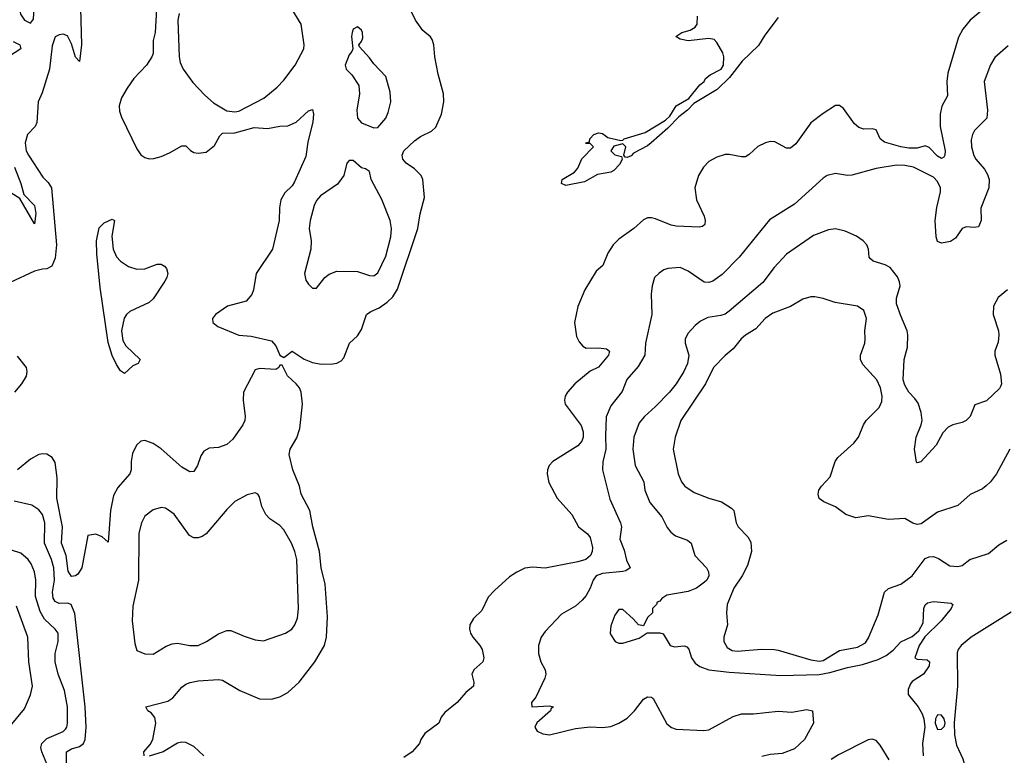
# Model space of a CAD drawing. Header units: inches. Extents: x 1682530 to 1839546, y 640742 to 791647.
# Tile 649 of 656: x 1754837 to 1759657, y 723192 to 726792. Entities that reach past the tile are written whole.
import ezdxf

# ---------------------------------------------------------------- set-up
doc = ezdxf.new("R2010")
doc.units = ezdxf.units.IN
doc.header["$MEASUREMENT"] = 0
doc.layers.add('B7752', color=7, linetype='Continuous')

msp = doc.modelspace()

# ---------------------------------------------------------------- linework, layer by layer
at = {"layer": 'B7752', "color": 5}
for points, elevation in [([(1754830.2, 726950), (1754839.2, 726930), (1754832.1, 726870), (1754840.1, 726820.1), (1754860.3, 726790), (1754890, 726776.1), (1754904.9, 726795.1), (1754906.9, 726850), (1754893, 726950), (1754878.4, 727130), (1754858.4, 727218.4), (1754850, 727239.8), (1754830, 727256.4)], 680), ([(1755127.9, 727087.9), (1755139.7, 726670), (1755130, 726588), (1755110, 726609), (1755090, 726674), (1755070, 726714), (1755050, 726722), (1755030, 726719), (1755010, 726709), (1754995.8, 726664.2), (1754982.6, 726550), (1754946, 726434), (1754927.2, 726390), (1754921.2, 726290), (1754912.7, 726270), (1754875.5, 726230), (1754863, 726190), (1754869.2, 726150.8), (1754880.2, 726130), (1754950, 726021.7), (1754976.3, 725996.3), (1754992.6, 725970), (1755017.7, 725690), (1755010, 725624.7), (1754994.4, 725585.6), (1754970, 725573.1), (1754948.2, 725571.8), (1754910, 725561), (1754790, 725506.6)], 680), ([(1755511.2, 726930), (1755500.5, 726730), (1755490.2, 726689.8), (1755490, 726627.6), (1755483.7, 726610), (1755457.5, 726570), (1755395.7, 726504.3), (1755362.5, 726457.5), (1755335.5, 726410), (1755323.3, 726370), (1755324.6, 726344.6), (1755334.6, 726314.6), (1755410, 726159.6), (1755430, 726131.3), (1755450, 726117.6), (1755470, 726111.3), (1755492.6, 726112.6), (1755530, 726123.5), (1755570, 726140.4), (1755630, 726174.8), (1755650, 726175.5), (1755672.4, 726152.4), (1755690, 726142.3), (1755710, 726138.5), (1755750, 726144.5), (1755790, 726176.8), (1755816.2, 726223.8), (1755830, 726236.6), (1755890, 726238.5), (1755985.1, 726265.1), (1756050, 726260.2), (1756110, 726271.2), (1756150, 726273), (1756190, 726290.2), (1756250, 726346), (1756270, 726352.4), (1756274.8, 726330), (1756271.9, 726291.9), (1756247.4, 726192.6), (1756236.9, 726123.1), (1756181.9, 725998.1), (1756170, 725979.3), (1756135, 725945), (1756115.8, 725910), (1756109.2, 725870.8), (1756106.8, 725810), (1756074.2, 725670), (1755994.9, 725550), (1755980.9, 725470), (1755972.4, 725447.6), (1755945.7, 725414.3), (1755854.8, 725390), (1755794.8, 725350), (1755781, 725330), (1755782.8, 725310), (1755806, 725290), (1755910, 725248.2), (1755970, 725242.8), (1756070, 725220.5), (1756090, 725196.3), (1756110, 725150.7), (1756130, 725138.8), (1756170, 725170.3), (1756230, 725131.6), (1756270, 725114.6), (1756313.1, 725106.9), (1756370, 725108.2), (1756390, 725110.6), (1756410, 725122), (1756423.3, 725136.7), (1756451, 725209), (1756490, 725244.4), (1756510, 725275.5), (1756534.2, 725350), (1756555, 725365), (1756597.1, 725382.9), (1756636, 725410), (1756663.6, 725436.4), (1756686, 725474), (1756786.5, 725770), (1756797.6, 725842.4), (1756817.8, 725922.2), (1756810.8, 726010), (1756802.7, 726030), (1756770, 726062.7), (1756728.4, 726090), (1756711.9, 726110), (1756709, 726130), (1756717.4, 726150), (1756770, 726199), (1756799.3, 726220.7), (1756852.7, 726247.3), (1756873.9, 726266.1), (1756901.6, 726330), (1756912.5, 726390), (1756911.9, 726430), (1756885, 726525), (1756869.3, 726610), (1756864.4, 726670), (1756856.1, 726696.1), (1756848, 726708), (1756810, 726738.9), (1756773.7, 726790), (1756740.6, 726860.6)], 720), ([(1755617.6, 726822.4), (1755610.8, 726790), (1755617.1, 726610), (1755622.4, 726582.4), (1755636.8, 726550), (1755685, 726485), (1755743.3, 726423.3), (1755786, 726386), (1755850, 726345.9), (1755890, 726340.7), (1755910, 726345.1), (1756031.7, 726408.3), (1756097.8, 726462.2), (1756130, 726496.5), (1756185.1, 726570), (1756227, 726650), (1756229.4, 726670), (1756214, 726770), (1756165.1, 726850)], 740), ([(1759566.5, 726853.5), (1759490.2, 726789.8), (1759453.8, 726746.2), (1759433, 726707), (1759380.1, 726530), (1759376.1, 726490), (1759379.5, 726420.5), (1759351.2, 726368.8), (1759342.5, 726330), (1759343.8, 726270), (1759367.6, 726150), (1759366.5, 726130), (1759360.6, 726119.4), (1759350, 726112.4), (1759330, 726124.7), (1759290, 726167.1), (1759270, 726175.3), (1759230, 726163.9), (1759190, 726163.6), (1759150, 726169.4), (1759070, 726193.5), (1759049.7, 726210), (1759030, 726253.3), (1759010, 726258.5), (1758970, 726256.4), (1758945, 726265), (1758923.3, 726283.3), (1758870, 726357), (1758850, 726372), (1758830, 726372.3), (1758770, 726334), (1758710, 726288), (1758635.9, 726184.1), (1758610, 726163), (1758590, 726163.5), (1758534.3, 726194.3), (1758510, 726195.6), (1758487.3, 726190), (1758450, 726171.1), (1758408.2, 726131.8), (1758390, 726121.7), (1758370, 726120.4), (1758310, 726133.3), (1758290, 726132.3), (1758250, 726120.3), (1758210, 726098.2), (1758184.2, 726070), (1758160.2, 726030), (1758141.3, 725970), (1758150.2, 725910), (1758187.9, 725830), (1758192.6, 725810), (1758190.2, 725789.8), (1758179.4, 725780.6), (1758163.8, 725776.2), (1758050, 725781.6), (1758026.4, 725786.4), (1757950, 725817.8), (1757930, 725823.1), (1757910, 725822.3), (1757890, 725812.3), (1757843.6, 725770), (1757770, 725719), (1757741.5, 725690), (1757715.6, 725650), (1757691.1, 725590), (1757658.6, 725561.4), (1757603.6, 725470), (1757570, 725389.3), (1757553, 725310), (1757562.5, 725242.5), (1757575.5, 725215.5), (1757594.1, 725194.1), (1757610, 725184.2), (1757670, 725186.9), (1757710, 725180.8), (1757724.2, 725170), (1757719.6, 725150), (1757670, 725091.1), (1757630, 725071.5), (1757554, 725010), (1757519, 724970), (1757507.4, 724950), (1757503.1, 724930), (1757507.4, 724910), (1757585.6, 724805.6), (1757595.9, 724775.9), (1757595.2, 724750), (1757588.4, 724730), (1757570, 724706.9), (1757446, 724630), (1757428.9, 724610), (1757420.8, 724590), (1757419.2, 724570), (1757427.8, 724527.8), (1757467.4, 724450), (1757539.3, 724370), (1757572.2, 724310), (1757616.6, 724276.6), (1757630, 724257.6), (1757640.8, 724210), (1757639.5, 724190), (1757631.4, 724170), (1757608.2, 724150), (1757570, 724138.4), (1757410, 724108.8), (1757347.6, 724112.4), (1757310, 724107.4), (1757271.1, 724088.9), (1757235.1, 724064.9), (1757160.4, 723999.6), (1757130, 723966.6), (1757099.8, 723900.2), (1757058.5, 723861.5), (1757040.2, 723830), (1757038.6, 723810), (1757043.6, 723790), (1757055.2, 723770), (1757090.2, 723730), (1757100.9, 723710), (1757108.9, 723670), (1757104.2, 723650), (1757059.6, 723610), (1757050.2, 723590), (1757060.2, 723550), (1757058.7, 723530), (1757020.6, 723499.4), (1756978.8, 723450), (1756918.5, 723401.5), (1756900.5, 723379.5), (1756888.5, 723350), (1756820.3, 723299.7), (1756800.2, 723270), (1756794.7, 723250), (1756757.4, 723210), (1756718, 723182)], 720), ([(1758550, 726802.8), (1758483.9, 726716.1), (1758454.4, 726665.6), (1758373.9, 726590), (1758311.9, 726510), (1758251.3, 726450), (1758137.3, 726382.7), (1758106.9, 726350), (1758063.1, 726316.9), (1758010, 726260.9), (1757928.9, 726190), (1757910, 726175.3), (1757841.3, 726138.7), (1757830, 726126.6), (1757810, 726117.2), (1757800.2, 726120.2), (1757794, 726130), (1757804, 726170), (1757790, 726184), (1757746, 726174), (1757730.8, 726150), (1757750, 726130.8), (1757783.6, 726123.6), (1757786.8, 726110), (1757775.1, 726084.9), (1757745.5, 726054.5), (1757730, 726046), (1757664.8, 726035.2), (1757602, 725998), (1757510, 725980.9), (1757488.7, 725990), (1757493.2, 726010), (1757553.4, 726046.6), (1757570, 726064.9), (1757588.9, 726111.1), (1757646, 726170), (1757630, 726186), (1757610, 726186), (1757606, 726190), (1757626, 726194), (1757628, 726210), (1757648, 726230), (1757670, 726238), (1757690, 726236), (1757715.6, 726215.6), (1757779.3, 726200.7), (1757790, 726202), (1757795.3, 726210), (1757899.5, 726240.5), (1757998.7, 726301.3), (1758019.2, 726320.8), (1758051.1, 726370), (1758112.9, 726407.1), (1758167, 726473), (1758188.3, 726490), (1758194.9, 726505.1), (1758217.8, 726522.2), (1758270.5, 726549.5), (1758283.1, 726570), (1758283.5, 726610), (1758278.9, 726630), (1758250, 726681.2), (1758236.1, 726696.1), (1758210, 726700.7), (1758110, 726689.3), (1758070, 726697.2), (1758049, 726710), (1758078, 726730), (1758119.5, 726740.5), (1758143.7, 726756.3), (1758152.7, 726770), (1758155.1, 726810)], 680), ([(1754805.4, 726685.4), (1754838, 726670), (1754842, 726650), (1754786, 726614)], 660), ([(1759676.2, 726663.8), (1759610, 726607.6), (1759590, 726571.8), (1759558.6, 726490), (1759575.3, 726350), (1759571.1, 726310), (1759511.7, 726250), (1759501.3, 726230), (1759495.6, 726204.4), (1759496.5, 726170), (1759507.4, 726127.4), (1759516.9, 726110), (1759560.5, 726060.5), (1759575.3, 726035.3), (1759582.9, 726010), (1759580.9, 725970), (1759542.5, 725870), (1759543, 725810), (1759530, 725778.7), (1759510, 725775.1), (1759470, 725778.3), (1759450.2, 725769.8), (1759417.5, 725722.5), (1759393.7, 725706.3), (1759350, 725698.5), (1759330, 725707.3), (1759323, 725730), (1759319.4, 725810), (1759326.3, 725873.7), (1759345.4, 725950), (1759344.1, 725970), (1759330, 725999.8), (1759310, 726021.2), (1759212.3, 726070), (1759170, 726079.1), (1759130, 726080.5), (1759030, 726064.7), (1758911.2, 726031.2), (1758889.7, 726029.7), (1758830, 726039.7), (1758790, 726029.6), (1758770, 726017.4), (1758630.1, 725889.9), (1758507, 725813), (1758358.9, 725630), (1758275.5, 725544.5), (1758230, 725512.2), (1758210, 725506.2), (1758187.3, 725507.3), (1758110, 725562), (1758070, 725579.7), (1758010, 725575.4), (1757990, 725568.2), (1757967.6, 725552.4), (1757945.2, 725530), (1757932.4, 725490), (1757928.9, 725448.9), (1757931.6, 725350), (1757900.9, 725210), (1757896.8, 725150), (1757865.2, 725094.8), (1757808.5, 725031.5), (1757786.5, 724973.5), (1757730, 724903.1), (1757708.4, 724848.4), (1757704.1, 724755.9), (1757706.4, 724690), (1757691.2, 724628.8), (1757690.2, 724590), (1757725.8, 724445.8), (1757778.8, 724330), (1757782.4, 724310), (1757775.6, 724250), (1757796.1, 724196.1), (1757807.8, 724147.8), (1757826, 724110), (1757804.3, 724095.7), (1757788.7, 724091.3), (1757690, 724082.5), (1757659.2, 724070), (1757643.5, 724050), (1757630, 724009.8), (1757610, 723974.2), (1757590, 723951.1), (1757557.9, 723922.1), (1757490, 723883.1), (1757410, 723798.7), (1757389.3, 723770.7), (1757376.9, 723730), (1757376.9, 723690), (1757387.7, 723650), (1757408.9, 723610), (1757412.2, 723590), (1757407.2, 723570), (1757362.8, 723477.2), (1757343, 723450), (1757344.7, 723430), (1757430, 723433.7), (1757450.7, 723430), (1757438, 723422), (1757434.9, 723410), (1757368.2, 723351.8), (1757358.4, 723330), (1757370.8, 723310), (1757397.7, 723297.7), (1757430, 723292), (1757557.3, 723322.7), (1757630, 723331.9), (1757690, 723327.7), (1757730, 723333.4), (1757770, 723349.2), (1757810, 723374.2), (1757847, 723410), (1757890, 723467.2), (1757910, 723477.8), (1757930, 723476.5), (1757938.3, 723470), (1758005.7, 723345.7), (1758028, 723328), (1758050, 723319.5), (1758186.3, 723313.7), (1758210, 723317.6), (1758330, 723382.6), (1758370, 723395.3), (1758430, 723394.9), (1758550, 723408.4), (1758616.6, 723403.4), (1758690, 723416), (1758718.8, 723410), (1758722.8, 723350), (1758678.7, 723270), (1758630, 723224.7), (1758570, 723201.7), (1758510, 723196.4), (1758470, 723186.8)], 740), ([(1754810.5, 726070), (1754842.6, 725990), (1754857.3, 725937.3), (1754910, 725882.4), (1754915.9, 725844.1), (1754910, 725794), (1754836.7, 725916.7), (1754750, 725971.9)], 660), ([(1759672.7, 725470), (1759626.5, 725433.5), (1759603.7, 725390), (1759602.4, 725350), (1759628.4, 725270), (1759630.4, 725249.6), (1759626.6, 725213.4), (1759610.5, 725170), (1759610.5, 725150), (1759638, 725058), (1759642.6, 725010), (1759639.6, 725000.4), (1759633.3, 724986.7), (1759570, 724927.8), (1759513.2, 724906.8), (1759490.4, 724850), (1759470.7, 724830), (1759450, 724820.5), (1759404.7, 724810), (1759382, 724798), (1759356.3, 724770), (1759323.7, 724710), (1759249.1, 724629.1), (1759230, 724624), (1759227.5, 724627.5), (1759218, 724690), (1759225.1, 724750), (1759250.8, 724809.2), (1759255.1, 724830), (1759249.8, 724870), (1759234.8, 724914.8), (1759219, 724939), (1759189, 724970), (1759170, 725003), (1759162.1, 725030), (1759166.4, 725130), (1759182.6, 725190), (1759185.1, 725250), (1759182.3, 725270), (1759150, 725342.9), (1759130, 725402), (1759129.8, 725430), (1759146.6, 725490), (1759144.2, 725510), (1759134, 725534), (1759099, 725579), (1759073.2, 725593.2), (1759015.1, 725610), (1759001.3, 725621.3), (1758995.4, 725630), (1758991.6, 725670), (1758984.6, 725690), (1758966.8, 725710), (1758932.9, 725732.9), (1758877.9, 725757.9), (1758830, 725768.3), (1758796.7, 725763.3), (1758723.6, 725736.4), (1758590, 725644.2), (1758530, 725580.2), (1758474.4, 725505.6), (1758310, 725366.5), (1758290, 725351.9), (1758270, 725344.8), (1758205.5, 725334.5), (1758170, 725316.4), (1758144.2, 725295.8), (1758110, 725258.9), (1758095.2, 725230), (1758094, 725210), (1758113, 725150), (1758105.4, 725110), (1758087.8, 725070), (1758050.9, 725010), (1758018.3, 724970), (1757950, 724899.1), (1757895, 724850), (1757870, 724819.1), (1757843.2, 724750), (1757838.8, 724690), (1757850.1, 724610), (1757892.7, 724530), (1757896.9, 724490), (1757921.8, 724430), (1757980, 724360), (1758007.3, 724307.3), (1758024.9, 724284.9), (1758046.6, 724266.6), (1758105.7, 724245.7), (1758124.6, 724230), (1758141.5, 724170), (1758199.1, 724110), (1758208.2, 724090), (1758210.2, 724070), (1758200.7, 724050), (1758190, 724039.3), (1758150, 724009.9), (1758110, 723993.9), (1758004.6, 723975.4), (1757979.8, 723960.2), (1757970, 723946), (1757958, 723942), (1757954, 723930), (1757934, 723910), (1757934, 723890), (1757910, 723866), (1757890, 723826), (1757866, 723830), (1757840.4, 723860.4), (1757790, 723906), (1757770, 723906), (1757750, 723878), (1757730, 723826), (1757726.8, 723790), (1757730, 723782), (1757752, 723750), (1757770, 723741), (1757790, 723741), (1757870, 723766), (1757908, 723792), (1757970, 723791.3), (1757987.1, 723787.1), (1758021.6, 723730), (1758043.2, 723723.2), (1758090, 723727.4), (1758102.3, 723722.3), (1758111.8, 723711.8), (1758125, 723670), (1758143.7, 723643.7), (1758166.5, 723626.5), (1758211.2, 723611.2), (1758310, 723599.9), (1758563.3, 723583.3), (1758750, 723587), (1758803.3, 723596.7), (1758890, 723622.7), (1758963.4, 723636.6), (1759038.8, 723661.2), (1759079.2, 723680.8), (1759113.6, 723706.4), (1759150, 723747.6), (1759206.5, 723773.5), (1759238, 723802), (1759259.7, 723840.3), (1759263.7, 723910), (1759270, 723928.2), (1759281.7, 723938.3), (1759310, 723944.2), (1759396.5, 723936.5), (1759405.5, 723930), (1759397.6, 723910), (1759348.6, 723850), (1759267.6, 723772.4), (1759239.5, 723730), (1759218.8, 723670), (1759230, 723663), (1759278.7, 723658.7), (1759290.1, 723650.1), (1759288.5, 723630), (1759260.8, 723590), (1759206.7, 723553.3), (1759197.7, 723542.3), (1759186, 723514), (1759187.2, 723490), (1759234.8, 723430), (1759254.7, 723394.7), (1759262.3, 723370), (1759267.2, 723330), (1759256.6, 723250), (1759260.6, 723190)], 760), ([(1759684.4, 724690), (1759618.5, 724570), (1759590, 724531.1), (1759568.8, 724511.2), (1759550, 724496.8), (1759490, 724468.5), (1759430, 724414), (1759330, 724381.5), (1759250, 724325.4), (1759230, 724322.6), (1759210, 724328.2), (1759170, 724351.7), (1759090, 724346), (1758990, 724363.5), (1758930, 724354), (1758882, 724370), (1758830, 724407.8), (1758773.3, 724433.3), (1758750, 724449.2), (1758745.6, 724470), (1758749.7, 724490), (1758761.6, 724510), (1758804.7, 724555.3), (1758829.7, 724630), (1758842, 724650), (1758920, 724720), (1758942.6, 724750), (1758968, 724810), (1758981.3, 724830), (1759045.1, 724894.9), (1759056.8, 724923.2), (1759059.3, 724950), (1759050.7, 724990), (1759032.3, 725030), (1758964.2, 725104.2), (1758952.3, 725130), (1758952.3, 725150), (1758974.6, 725210), (1758976.5, 725230), (1758974, 725270), (1758982, 725330), (1758969.8, 725369.8), (1758939, 725390), (1758828.5, 725408.5), (1758770, 725428.2), (1758730, 725435.6), (1758710, 725435.6), (1758670, 725424.7), (1758610, 725388.4), (1758524, 725356), (1758486.7, 725330), (1758440.6, 725279.4), (1758390, 725249.2), (1758368.8, 725231.2), (1758330, 725181), (1758290, 725148.6), (1758233.1, 725090), (1758195, 725010), (1758073.2, 724830), (1758045.8, 724750), (1758036.1, 724690), (1758059.8, 724570), (1758075.9, 724530), (1758092.4, 724510), (1758138.6, 724478.6), (1758210, 724450.1), (1758272.5, 724432.5), (1758321.2, 724401.2), (1758333, 724390), (1758344.9, 724330), (1758354.9, 724310), (1758401.2, 724261.2), (1758415.9, 724235.9), (1758418.8, 724190), (1758399.6, 724120.4), (1758374, 724070), (1758332.2, 724010), (1758300.2, 723930), (1758297.1, 723890), (1758301.8, 723830), (1758284.3, 723770), (1758284.3, 723750), (1758300.2, 723720.2), (1758324.6, 723704.6), (1758350, 723702.1), (1758468.5, 723711.5), (1758530, 723709.4), (1758550, 723707.1), (1758710, 723658.8), (1758750, 723653.5), (1758770, 723657), (1758850, 723705.3), (1758938, 723722), (1758976.8, 723743.2), (1758992.3, 723767.7), (1759040.3, 723879.7), (1759070, 723990.2), (1759090, 724009.3), (1759150, 724029.4), (1759205.7, 724070), (1759270, 724155.8), (1759290, 724164.2), (1759310, 724165.7), (1759335.6, 724155.6), (1759390, 724120.3), (1759430, 724115.6), (1759450, 724121.1), (1759489.1, 724150.9), (1759579.9, 724180.1), (1759630, 724221.5), (1759670, 724244.4)], 780), ([(1754812.9, 724970), (1754847.7, 725010), (1754870, 725048.2), (1754873.5, 725070), (1754869.6, 725090), (1754825.5, 725145.5)], 720), ([(1755446.6, 723190), (1755444.4, 723210), (1755474.8, 723245.2), (1755488.4, 723270), (1755503.8, 723350), (1755497.9, 723377.9), (1755479.8, 723399.8), (1755464.8, 723410), (1755454, 723430), (1755562.6, 723457.4), (1755586.4, 723473.6), (1755630, 723526), (1755650, 723540.2), (1755670.7, 723549.3), (1755710, 723556.5), (1755810, 723563.2), (1755830, 723559.6), (1755914.4, 723510), (1756010, 723469.4), (1756070, 723466.9), (1756110, 723477.7), (1756150, 723499.4), (1756204.9, 723550), (1756281.7, 723650), (1756328.6, 723730), (1756338.1, 723770), (1756343.7, 723870), (1756331.5, 724030), (1756312.6, 724110), (1756304.5, 724190), (1756271.3, 724310), (1756256.8, 724390), (1756215.3, 724470), (1756206.5, 724510), (1756174.3, 724590), (1756156.2, 724663.8), (1756161.1, 724690), (1756194, 724746), (1756208.3, 724791.7), (1756220.7, 724910), (1756215.4, 724970), (1756207.2, 724990), (1756190.9, 725010.9), (1756148, 725050), (1756122, 725102), (1756110, 725102), (1756105.5, 725090), (1756090, 725079.7), (1756010, 725084.5), (1755990, 725079), (1755933.1, 724970), (1755930.3, 724929.7), (1755940.2, 724850), (1755938.5, 724830), (1755929.1, 724810), (1755879.8, 724740.2), (1755850, 724712.9), (1755810, 724699.3), (1755765.1, 724694.9), (1755738.9, 724681.1), (1755722.7, 724657.3), (1755707.7, 724610), (1755690, 724580.5), (1755670, 724579.8), (1755630, 724601.6), (1755530, 724692.1), (1755490, 724717.7), (1755450, 724733.3), (1755430, 724729.7), (1755408.2, 724710), (1755389.2, 724670), (1755382.4, 724630), (1755382.3, 724590), (1755375.3, 724570), (1755317, 724503), (1755296.3, 724463.7), (1755281.7, 724390), (1755270, 724235.3), (1755241.2, 724261.2), (1755210, 724275.3), (1755170, 724268), (1755141.5, 724110), (1755121.1, 724078.9), (1755110.1, 724069.9), (1755090, 724066.6), (1755073.4, 724093.4), (1755065, 724170), (1755041.5, 724230), (1755045.8, 724310), (1755019.1, 724450), (1755020.7, 724550), (1755010, 724626), (1754995.1, 724650), (1754970, 724666.3), (1754950, 724668.3), (1754930, 724663.9), (1754890, 724641.6), (1754826, 724590)], 720), ([(1755065.5, 723150), (1755066.5, 723210), (1755090, 723224.6), (1755130, 723234.6), (1755149.5, 723250.5), (1755158, 723270), (1755162.9, 723330), (1755156.8, 723430), (1755106.4, 723886.4), (1755089.5, 723929.5), (1755070, 723936.4), (1755030, 723935.8), (1755010, 723944.6), (1755000.7, 723960.7), (1754997.3, 723990), (1755006.8, 724050), (1755003.8, 724110), (1754993.1, 724150), (1754957.6, 724230), (1754959.3, 724330), (1754948, 724370), (1754930, 724393.3), (1754895.8, 724415.8), (1754810, 724435.3)], 740), ([(1754969.3, 723150), (1754944.8, 723210), (1754940.4, 723230), (1754944.6, 723250), (1754970, 723274.7), (1755050, 723308.3), (1755060.6, 723319.4), (1755067.9, 723330), (1755071.3, 723350), (1755070.6, 723430), (1755056.8, 723510), (1755025.6, 723590), (1755010.5, 723650), (1755010.6, 723690), (1755025.8, 723750), (1755024.8, 723790), (1755011.1, 723810), (1754958.4, 723858.4), (1754936.3, 723896.3), (1754913.7, 723970), (1754915.4, 724050), (1754909.9, 724090), (1754892.8, 724130), (1754878.2, 724150), (1754841.7, 724181.7), (1754796.9, 724196.9)], 760), ([(1754790, 723334.4), (1754860.7, 723419.3), (1754890, 723487.7), (1754899.8, 723530), (1754881.3, 723650), (1754876, 723770), (1754821.4, 723921.4)], 780), ([(1759690, 723893), (1759495.3, 723770), (1759445.5, 723730), (1759430.5, 723710), (1759425.8, 723694.2), (1759428.6, 723530), (1759410.9, 723350.9), (1759412.8, 723292.8), (1759422.3, 723242.3), (1759454.7, 723174.7), (1759467.3, 723130), (1759461.7, 723090), (1759421, 722990), (1759417.2, 722970), (1759427.1, 722947.1), (1759543.1, 722803.1), (1759630, 722754.8), (1759690, 722703)], 780), ([(1755738.9, 723190), (1755690, 723235), (1755650, 723255.2), (1755630, 723256.1), (1755610, 723251.3), (1755538.3, 723210), (1755470, 723188.4)], 720), ([(1759093.4, 723170), (1759050, 723242.4), (1759030, 723264.2), (1759010, 723271.3), (1758990, 723267.8), (1758845.4, 723194.6), (1758810, 723171.5)], 760)]:
    msp.add_lwpolyline(points, dxfattribs=dict(at, elevation=elevation))
for points, elevation in [([(1756490, 726757.2), (1756470, 726745.6), (1756463.8, 726730), (1756461.1, 726710), (1756467, 726650), (1756463.4, 726636.6), (1756450, 726620.9), (1756430.4, 726570), (1756435.5, 726550), (1756462, 726522), (1756497.3, 726470), (1756500.5, 726430), (1756487, 726350), (1756490.5, 726310), (1756510, 726288.2), (1756570, 726263), (1756590, 726265.5), (1756629.6, 726310), (1756641.4, 726338.6), (1756653.1, 726390), (1756650, 726438), (1756630, 726514), (1756570, 726576), (1756550, 726606), (1756500.2, 726660.2), (1756497.2, 726670), (1756510, 726686), (1756516, 726704), (1756515.7, 726730), (1756510, 726740.5)], 740), ([(1756450, 726104), (1756438.8, 726090), (1756422.8, 726030), (1756391.8, 725988.2), (1756310, 725929.7), (1756290, 725907.6), (1756277.8, 725882.2), (1756259.2, 725810), (1756253.9, 725770), (1756263.9, 725710), (1756262.6, 725670), (1756230.3, 725550), (1756236.9, 725516.9), (1756250, 725498), (1756270, 725478.8), (1756290, 725478), (1756330, 725530.5), (1756352.4, 725547.6), (1756390, 725560.9), (1756490, 725560.2), (1756550, 725539.6), (1756570, 725538), (1756590, 725552.7), (1756630, 725634.9), (1756653.8, 725730), (1756656.7, 725770), (1756650, 725809.6), (1756610, 725912.3), (1756557.6, 726010), (1756549, 726049), (1756530, 726062), (1756510, 726068), (1756470, 726102.7)], 740), ([(1755410, 725571.7), (1755450, 725572.8), (1755510, 725595.9), (1755530, 725595.2), (1755545.9, 725585.9), (1755554.8, 725574.8), (1755561.2, 725550), (1755557.5, 725530), (1755547.6, 725512.4), (1755490, 725427), (1755470, 725408.6), (1755376.3, 725363.7), (1755360.2, 725350), (1755348.6, 725331.4), (1755334.6, 725270), (1755342.4, 725222.4), (1755357, 725197), (1755426.4, 725130), (1755416, 725110), (1755390, 725098.4), (1755350, 725060.7), (1755330, 725073.3), (1755310, 725105.4), (1755290, 725148.3), (1755270, 725212.8), (1755230, 725482.4), (1755214, 725646), (1755213.1, 725710), (1755226.4, 725773.6), (1755250, 725798.3), (1755290, 725815.8), (1755300.4, 725810), (1755287.4, 725732.6), (1755294.7, 725670), (1755311.2, 725631.2), (1755330.4, 725610.4), (1755370, 725584.8)], 680), ([(1755990, 724476), (1755950, 724467), (1755890, 724434), (1755850, 724394.5), (1755750, 724275.6), (1755730, 724262.4), (1755710, 724256.3), (1755690, 724256.9), (1755668.7, 724268.7), (1755593, 724373), (1755550, 724401.6), (1755530, 724404.2), (1755490, 724392.8), (1755450, 724362.9), (1755433.1, 724330), (1755420.7, 724279.3), (1755417.6, 724050), (1755390, 723922), (1755387.7, 723850), (1755399.9, 723739.9), (1755410, 723704.9), (1755450, 723688.4), (1755490, 723686.4), (1755553.2, 723726.8), (1755582.5, 723737.5), (1755610, 723740.3), (1755670, 723729.1), (1755710, 723729.2), (1755751.2, 723748.8), (1755810, 723787), (1755850, 723803.8), (1755870, 723803.8), (1755935.1, 723775.1), (1755990, 723758), (1756030, 723751.8), (1756137.2, 723790), (1756169.7, 723810.3), (1756183.6, 723830), (1756196.6, 723863.4), (1756201, 723910), (1756192.8, 724150), (1756184.5, 724190), (1756167.8, 724230), (1756130, 724295.6), (1756110, 724317.4), (1756061.1, 724350), (1756041.1, 724370), (1756022.9, 724410), (1756010, 724458), (1756002, 724470)], 740), ([(1759330, 723390.8), (1759319.8, 723370), (1759318.2, 723350), (1759330, 723318.7), (1759350, 723319.5), (1759364.6, 723335.4), (1759367.3, 723350), (1759362, 723370), (1759350, 723388)], 780)]:
    msp.add_lwpolyline(points, close=True, dxfattribs=dict(at, elevation=elevation))

doc.saveas('drawing.dxf')
